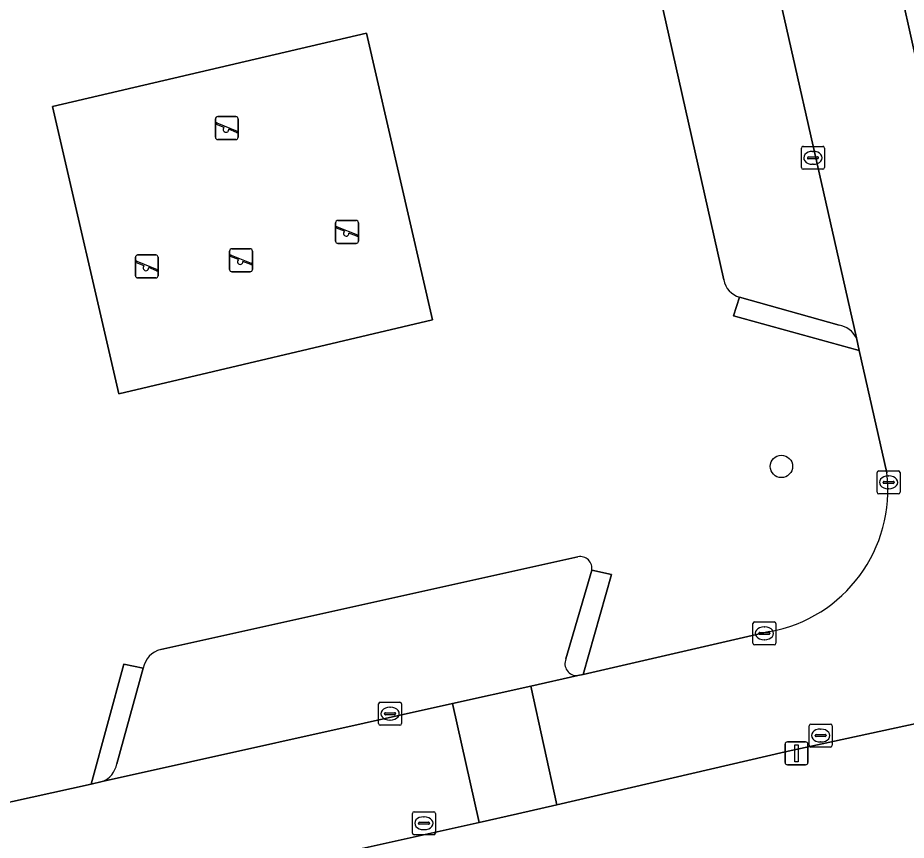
# Model space of a CAD drawing. Extents: x 164494 to 166241, y 382475 to 384495.
# Drawn here: x 164680.68 to 164719.33, y 383378.91 to 383414.69 of the extents above; entities that cross this region are included whole.
import ezdxf

# ---------------------------------------------------------------- set-up
doc = ezdxf.new("R2010")
doc.units = 0
for name, color, linetype in [('IMGEO_Boom', 7, 'Continuous'), ('IMGEO_Erf', 7, 'Continuous'), ('IMGEO_Groenvoorziening', 7, 'Continuous'), ('IMGEO_Kolk', 7, 'Continuous'), ('IMGEO_Lichtmast', 7, 'Continuous'), ('IMGEO_Parkeervlak_open', 7, 'Continuous'), ('IMGEO_Rijbaan_lokaal_open', 7, 'Continuous'), ('IMGEO_Speelvoorziening', 7, 'Continuous'), ('IMGEO_Terreindeel_zand', 7, 'Continuous'), ('IMGEO_Voetpad_open', 7, 'Continuous')]:
    doc.layers.add(name, color=color, linetype=linetype)

msp = doc.modelspace()

# ---------------------------------------------------------------- linework, layer by layer
at = {"layer": 'IMGEO_Boom'}
msp.add_circle((164713.895, 383395.174), 0.489, dxfattribs=at)
at = {"layer": 'IMGEO_Erf'}
msp.add_lwpolyline([(164712.595, 383443.854), (164712.61, 383443.789), (164712.939, 383443.855), (164718.108, 383420.693), (164718.016, 383420.672), (164720.675, 383408.755), (164723.274, 383397.213), (164725.993, 383385.33), (164714.062, 383382.757), (164704.135, 383380.45), (164702.42, 383380.051), (164700.748, 383379.679), (164690.956, 383377.502), (164679.051, 383374.993), (164667.256, 383372.358), (164664.651, 383384.064), (164662.088, 383395.82)], dxfattribs=at)
at = {"layer": 'IMGEO_Groenvoorziening'}
for points in [[(164711.398, 383403.295), (164707.342, 383421.3)], [(164718.477, 383394.9), (164717.284, 383400.218), (164711.817, 383401.723), (164712.078, 383402.542)], [(164686.906, 383387.202), (164705.045, 383391.244)], [(164705.648, 383390.654), (164706.499, 383390.474), (164705.267, 383386.123), (164713.375, 383387.984)], [(164676.889, 383379.803), (164683.872, 383381.353), (164685.286, 383386.572), (164686.137, 383386.392)]]:
    msp.add_lwpolyline(points, dxfattribs=at)
msp.add_lwpolyline([(164698.714, 383401.548), (164685.07, 383398.337), (164682.192, 383410.834), (164695.85, 383414.019)], close=True, dxfattribs=at)
for centre, radius, start, end in [((164712.297, 383403.423), 0.908, 188.1118, 256.0557), ((164712.275, 383394.136), 6.249, 280.1418, 7.0251), ((164705.138, 383390.735), 0.517, 350.9296, 100.3191), ((164687.137, 383386.213), 1.016, 103.1343, 169.8405)]:
    msp.add_arc(centre, radius, start, end, dxfattribs=at)
at = {"layer": 'IMGEO_Kolk'}
for p, q in [((164714.767, 383408.173), (164714.767, 383409.025)), ((164714.842, 383409.099), (164715.694, 383409.099)), ((164715.255, 383408.879), (164715.28, 383408.879)), ((164715.768, 383409.025), (164715.768, 383408.173)), ((164715.026, 383408.593), (164715.026, 383408.605)), ((164715.464, 383408.556), (164715.066, 383408.556)), ((164715.069, 383408.642), (164715.467, 383408.642)), ((164715.51, 383408.605), (164715.51, 383408.593)), ((164715.694, 383408.099), (164714.842, 383408.099)), ((164715.278, 383408.319), (164715.253, 383408.319)), ((164718.134, 383394.978), (164718.986, 383394.978)), ((164718.059, 383394.052), (164718.059, 383394.904)), ((164718.547, 383394.758), (164718.572, 383394.758)), ((164719.06, 383394.904), (164719.06, 383394.052)), ((164718.318, 383394.472), (164718.318, 383394.484)), ((164718.756, 383394.435), (164718.358, 383394.435)), ((164718.361, 383394.521), (164718.759, 383394.521)), ((164718.57, 383394.198), (164718.545, 383394.198)), ((164718.802, 383394.484), (164718.802, 383394.472)), ((164718.986, 383393.978), (164718.134, 383393.978)), ((164712.731, 383388.409), (164713.583, 383388.409)), ((164712.656, 383387.483), (164712.656, 383388.335)), ((164713.144, 383388.189), (164713.169, 383388.189)), ((164713.657, 383388.335), (164713.657, 383387.483)), ((164712.915, 383387.903), (164712.915, 383387.915)), ((164713.353, 383387.866), (164712.955, 383387.866)), ((164712.958, 383387.952), (164713.356, 383387.952)), ((164713.167, 383387.629), (164713.142, 383387.629)), ((164713.399, 383387.915), (164713.399, 383387.903)), ((164713.583, 383387.409), (164712.731, 383387.409)), ((164696.449, 383384.911), (164697.301, 383384.911)), ((164696.374, 383383.985), (164696.374, 383384.837)), ((164696.862, 383384.691), (164696.887, 383384.691)), ((164697.375, 383384.837), (164697.375, 383383.985)), ((164696.633, 383384.405), (164696.633, 383384.417)), ((164697.071, 383384.368), (164696.673, 383384.368)), ((164696.676, 383384.454), (164697.074, 383384.454)), ((164696.885, 383384.131), (164696.86, 383384.131)), ((164697.117, 383384.417), (164697.117, 383384.405)), ((164697.301, 383383.911), (164696.449, 383383.911)), ((164715.106, 383383.037), (164715.106, 383383.889)), ((164715.181, 383383.963), (164716.033, 383383.963)), ((164715.594, 383383.743), (164715.619, 383383.743)), ((164716.107, 383383.889), (164716.107, 383383.037)), ((164715.365, 383383.457), (164715.365, 383383.469)), ((164715.803, 383383.42), (164715.405, 383383.42)), ((164715.408, 383383.506), (164715.806, 383383.506)), ((164715.849, 383383.469), (164715.849, 383383.457)), ((164715.617, 383383.183), (164715.592, 383383.183)), ((164716.033, 383382.963), (164715.181, 383382.963)), ((164697.847, 383379.221), (164697.847, 383380.073)), ((164697.922, 383380.147), (164698.774, 383380.147)), ((164698.335, 383379.927), (164698.36, 383379.927)), ((164698.848, 383380.073), (164698.848, 383379.221)), ((164698.106, 383379.641), (164698.106, 383379.653)), ((164698.544, 383379.604), (164698.146, 383379.604)), ((164698.149, 383379.69), (164698.547, 383379.69)), ((164698.59, 383379.653), (164698.59, 383379.641)), ((164698.774, 383379.147), (164697.922, 383379.147)), ((164698.358, 383379.367), (164698.333, 383379.367))]:
    msp.add_line(p, q, dxfattribs=at)
for points in [[(164714.767, 383408.173), (164714.767, 383409.025)], [(164714.842, 383409.099), (164715.694, 383409.099)], [(164715.768, 383409.025), (164715.768, 383408.173)], [(164715.694, 383408.099), (164714.842, 383408.099)], [(164718.134, 383394.978), (164718.986, 383394.978)], [(164718.059, 383394.052), (164718.059, 383394.904)], [(164719.06, 383394.904), (164719.06, 383394.052)], [(164718.986, 383393.978), (164718.134, 383393.978)], [(164712.731, 383388.409), (164713.583, 383388.409)], [(164712.656, 383387.483), (164712.656, 383388.335)], [(164713.657, 383388.335), (164713.657, 383387.483)], [(164713.583, 383387.409), (164712.731, 383387.409)], [(164696.449, 383384.911), (164697.301, 383384.911)], [(164696.374, 383383.985), (164696.374, 383384.837)], [(164697.375, 383384.837), (164697.375, 383383.985)], [(164697.301, 383383.911), (164696.449, 383383.911)], [(164715.106, 383383.037), (164715.106, 383383.889)], [(164715.181, 383383.963), (164716.033, 383383.963)], [(164716.107, 383383.889), (164716.107, 383383.037)], [(164716.033, 383382.963), (164715.181, 383382.963)], [(164697.847, 383379.221), (164697.847, 383380.073)], [(164697.922, 383380.147), (164698.774, 383380.147)], [(164698.848, 383380.073), (164698.848, 383379.221)], [(164698.774, 383379.147), (164697.922, 383379.147)]]:
    msp.add_lwpolyline(points, dxfattribs=at)
for centre, radius, start, end in [((164714.844, 383409.023), 0.0765, 91.552, 178.448), ((164714.844, 383409.023), 0.0765, 91.552, 178.448), ((164715.692, 383409.023), 0.0765, 1.552, 88.448), ((164715.692, 383409.023), 0.0765, 1.552, 88.448), ((164715.066, 383408.602), 0.0403, 85.8775, 175.7526), ((164715.063, 383408.592), 0.0366, 178.938, 274.7102), ((164715.467, 383408.599), 0.043, 264.8664, 352.4533), ((164715.471, 383408.604), 0.0386, 1.7309, 96.639), ((164714.844, 383408.175), 0.0765, 181.552, 268.448), ((164714.844, 383408.175), 0.0765, 181.552, 268.448), ((164715.692, 383408.175), 0.0765, 271.552, 358.448), ((164715.692, 383408.175), 0.0765, 271.552, 358.448), ((164718.136, 383394.902), 0.0765, 91.552, 178.448), ((164718.136, 383394.902), 0.0765, 91.552, 178.448), ((164718.984, 383394.902), 0.0765, 1.552, 88.448), ((164718.984, 383394.902), 0.0765, 1.552, 88.448), ((164718.358, 383394.481), 0.0403, 85.8775, 175.7526), ((164718.355, 383394.471), 0.0366, 178.938, 274.7102), ((164718.759, 383394.478), 0.043, 264.8664, 352.4533), ((164718.763, 383394.483), 0.0386, 1.7309, 96.639), ((164718.136, 383394.054), 0.0765, 181.552, 268.448), ((164718.136, 383394.054), 0.0765, 181.552, 268.448), ((164718.984, 383394.054), 0.0765, 271.552, 358.448), ((164718.984, 383394.054), 0.0765, 271.552, 358.448), ((164712.733, 383388.333), 0.0765, 91.552, 178.448), ((164712.733, 383388.333), 0.0765, 91.552, 178.448), ((164713.581, 383388.333), 0.0765, 1.552, 88.448), ((164713.581, 383388.333), 0.0765, 1.552, 88.448), ((164712.955, 383387.912), 0.0403, 85.8775, 175.7526), ((164712.952, 383387.902), 0.0366, 178.938, 274.7102), ((164713.356, 383387.909), 0.043, 264.8664, 352.4533), ((164713.36, 383387.914), 0.0386, 1.7309, 96.639), ((164712.733, 383387.485), 0.0765, 181.552, 268.448), ((164712.733, 383387.485), 0.0765, 181.552, 268.448), ((164713.581, 383387.485), 0.0765, 271.552, 358.448), ((164713.581, 383387.485), 0.0765, 271.552, 358.448), ((164696.451, 383384.835), 0.0765, 91.552, 178.448), ((164696.451, 383384.835), 0.0765, 91.552, 178.448), ((164697.299, 383384.835), 0.0765, 1.552, 88.448), ((164697.299, 383384.835), 0.0765, 1.552, 88.448), ((164696.673, 383384.414), 0.0403, 85.8775, 175.7526), ((164696.67, 383384.404), 0.0366, 178.938, 274.7102), ((164697.074, 383384.411), 0.043, 264.8664, 352.4533), ((164697.078, 383384.416), 0.0386, 1.7309, 96.639), ((164696.451, 383383.987), 0.0765, 181.552, 268.448), ((164696.451, 383383.987), 0.0765, 181.552, 268.448), ((164697.299, 383383.987), 0.0765, 271.552, 358.448), ((164697.299, 383383.987), 0.0765, 271.552, 358.448), ((164715.183, 383383.887), 0.0765, 91.552, 178.448), ((164715.183, 383383.887), 0.0765, 91.552, 178.448), ((164716.031, 383383.887), 0.0765, 1.552, 88.448), ((164716.031, 383383.887), 0.0765, 1.552, 88.448), ((164715.405, 383383.466), 0.0403, 85.8775, 175.7526), ((164715.402, 383383.456), 0.0366, 178.938, 274.7102), ((164715.806, 383383.463), 0.043, 264.8664, 352.4533), ((164715.81, 383383.468), 0.0386, 1.7309, 96.639), ((164715.183, 383383.039), 0.0765, 181.552, 268.448), ((164715.183, 383383.039), 0.0765, 181.552, 268.448), ((164716.031, 383383.039), 0.0765, 271.552, 358.448), ((164716.031, 383383.039), 0.0765, 271.552, 358.448), ((164697.924, 383380.071), 0.0765, 91.552, 178.448), ((164697.924, 383380.071), 0.0765, 91.552, 178.448), ((164698.772, 383380.071), 0.0765, 1.552, 88.448), ((164698.772, 383380.071), 0.0765, 1.552, 88.448), ((164698.146, 383379.65), 0.0403, 85.8775, 175.7526), ((164698.143, 383379.64), 0.0366, 178.938, 274.7102), ((164698.547, 383379.647), 0.043, 264.8664, 352.4533), ((164698.551, 383379.652), 0.0386, 1.7309, 96.639), ((164697.924, 383379.223), 0.0765, 181.552, 268.448), ((164697.924, 383379.223), 0.0765, 181.552, 268.448), ((164698.772, 383379.223), 0.0765, 271.552, 358.448), ((164698.772, 383379.223), 0.0765, 271.552, 358.448)]:
    msp.add_arc(centre, radius, start, end, dxfattribs=at)
for centre, major_axis, ratio, start_param, end_param in [((164715.254, 383408.599), (-0.387, 0.002), 0.722429, 4.712389, 7.853982), ((164715.279, 383408.599), (-0.39, 0.002), 0.717154, 1.570796, 4.712389), ((164718.546, 383394.478), (-0.387, 0.002), 0.722429, 4.712389, 7.853982), ((164718.571, 383394.478), (-0.39, 0.002), 0.717154, 1.570796, 4.712389), ((164713.143, 383387.909), (-0.387, 0.002), 0.722429, 4.712389, 7.853982), ((164713.168, 383387.909), (-0.39, 0.002), 0.717154, 1.570796, 4.712389), ((164696.861, 383384.411), (-0.387, 0.002), 0.722429, 4.712389, 7.853982), ((164696.886, 383384.411), (-0.39, 0.002), 0.717154, 1.570796, 4.712389), ((164715.593, 383383.463), (-0.387, 0.002), 0.722429, 4.712389, 7.853982), ((164715.618, 383383.463), (-0.39, 0.002), 0.717154, 1.570796, 4.712389), ((164698.334, 383379.647), (-0.387, 0.002), 0.722429, 4.712389, 7.853982), ((164698.359, 383379.647), (-0.39, 0.002), 0.717154, 1.570796, 4.712389)]:
    msp.add_ellipse(centre, major_axis=major_axis, ratio=ratio, start_param=start_param, end_param=end_param, dxfattribs=at)
at = {"layer": 'IMGEO_Lichtmast'}
for p, q in [((164714.059, 383382.288), (164714.059, 383383.088)), ((164714.059, 383383.088), (164714.059, 383382.288)), ((164714.159, 383383.188), (164714.949, 383383.188)), ((164714.949, 383383.188), (164714.159, 383383.188)), ((164715.049, 383383.088), (164715.049, 383382.288)), ((164715.049, 383382.288), (164715.049, 383383.088)), ((164714.949, 383382.188), (164714.159, 383382.188)), ((164714.159, 383382.188), (164714.949, 383382.188))]:
    msp.add_line(p, q, dxfattribs=at)
msp.add_lwpolyline([(164714.479, 383383.063), (164714.629, 383383.063), (164714.629, 383382.313), (164714.479, 383382.313), (164714.479, 383383.063)], dxfattribs=at)
for centre, start, end in [((164714.159, 383383.088), 90, 180), ((164714.159, 383383.088), 90, 180), ((164714.949, 383383.088), 0, 90), ((164714.949, 383383.088), 360, 90), ((164714.159, 383382.288), 180, 270), ((164714.159, 383382.288), 180, 270), ((164714.949, 383382.288), 270, 0), ((164714.949, 383382.288), 270, 0)]:
    msp.add_arc(centre, 0.1, start, end, dxfattribs=at)
at = {"layer": 'IMGEO_Parkeervlak_open'}
for points in [[(164707.342, 383421.3), (164711.398, 383403.295)], [(164717.16, 383400.766), (164712.514, 383421.371)], [(164712.078, 383402.542), (164716.412, 383401.323)], [(164705.045, 383391.244), (164686.906, 383387.202)], [(164704.521, 383386.798), (164705.648, 383390.654)], [(164684.353, 383381.46), (164699.593, 383384.858), (164702.995, 383385.617), (164705.041, 383386.073)], [(164686.137, 383386.392), (164684.981, 383382.229)]]:
    msp.add_lwpolyline(points, dxfattribs=at)
for centre, radius, start, end in [((164712.297, 383403.423), 0.908, 188.1118, 256.0557), ((164716.205, 383400.264), 1.079, 27.7124, 78.941), ((164705.138, 383390.735), 0.517, 350.9296, 100.3191), ((164687.137, 383386.213), 1.016, 103.1343, 169.8405), ((164705, 383386.592), 0.521, 156.7551, 274.5442), ((164684.006, 383382.385), 0.988, 290.5908, 350.936)]:
    msp.add_arc(centre, radius, start, end, dxfattribs=at)
at = {"layer": 'IMGEO_Rijbaan_lokaal_open'}
for points in [[(164725.993, 383385.33), (164723.274, 383397.213), (164720.675, 383408.755), (164718.016, 383420.672), (164717.853, 383420.635), (164717.263, 383423.259), (164712.337, 383422.16), (164712.467, 383421.58), (164712.514, 383421.371), (164717.16, 383400.766), (164717.284, 383400.218), (164718.477, 383394.9)], [(164669.71, 383384.421), (164667.9, 383392.598), (164667.848, 383392.829), (164663.285, 383413.324), (164663.23, 383413.568), (164658.352, 383412.424), (164658.436, 383412.043), (164659.432, 383407.619), (164662.088, 383395.82), (164664.651, 383384.064), (164667.256, 383372.358), (164679.051, 383374.993), (164690.956, 383377.502), (164700.748, 383379.679), (164699.593, 383384.858)], [(164713.375, 383387.984), (164705.267, 383386.123), (164705.041, 383386.073), (164702.995, 383385.617), (164704.135, 383380.45), (164714.062, 383382.757), (164725.993, 383385.33)], [(164699.593, 383384.858), (164684.353, 383381.46), (164683.872, 383381.353), (164676.889, 383379.803)]]:
    msp.add_lwpolyline(points, dxfattribs=at)
msp.add_lwpolyline([(164702.995, 383385.617), (164699.593, 383384.858), (164700.748, 383379.679), (164702.42, 383380.051), (164704.135, 383380.45)], close=True, dxfattribs=at)
msp.add_arc((164712.275, 383394.136), 6.249, 280.1418, 7.0251, dxfattribs=at)
at = {"layer": 'IMGEO_Speelvoorziening'}
for p, q in [((164689.276, 383409.491), (164689.276, 383410.291)), ((164689.276, 383410.291), (164689.276, 383409.491)), ((164689.659, 383409.919), (164689.32, 383410.056)), ((164689.345, 383410.116), (164690.221, 383409.763)), ((164689.376, 383410.391), (164690.166, 383410.391)), ((164690.166, 383410.391), (164689.376, 383410.391)), ((164690.266, 383410.291), (164690.266, 383409.491)), ((164690.266, 383409.491), (164690.266, 383410.291)), ((164690.197, 383409.703), (164689.857, 383409.84)), ((164690.166, 383409.391), (164689.376, 383409.391)), ((164689.376, 383409.391), (164690.166, 383409.391)), ((164694.505, 383404.974), (164694.505, 383405.774)), ((164694.505, 383405.774), (164694.505, 383404.974)), ((164694.605, 383405.874), (164695.395, 383405.874)), ((164695.395, 383405.874), (164694.605, 383405.874)), ((164695.495, 383405.774), (164695.495, 383404.974)), ((164695.495, 383404.974), (164695.495, 383405.774)), ((164694.888, 383405.402), (164694.549, 383405.539)), ((164694.574, 383405.599), (164695.45, 383405.246)), ((164695.426, 383405.186), (164695.086, 383405.323)), ((164689.993, 383404.642), (164690.783, 383404.642)), ((164690.783, 383404.642), (164689.993, 383404.642)), ((164695.395, 383404.874), (164694.605, 383404.874)), ((164694.605, 383404.874), (164695.395, 383404.874)), ((164685.793, 383403.471), (164685.793, 383404.271)), ((164685.793, 383404.271), (164685.793, 383403.471)), ((164685.893, 383404.371), (164686.683, 383404.371)), ((164686.683, 383404.371), (164685.893, 383404.371)), ((164686.783, 383404.271), (164686.783, 383403.471)), ((164686.783, 383403.471), (164686.783, 383404.271)), ((164689.893, 383403.742), (164689.893, 383404.542)), ((164689.893, 383404.542), (164689.893, 383403.742)), ((164690.276, 383404.17), (164689.937, 383404.307)), ((164689.962, 383404.367), (164690.838, 383404.014)), ((164690.883, 383404.542), (164690.883, 383403.742)), ((164690.883, 383403.742), (164690.883, 383404.542)), ((164686.176, 383403.899), (164685.837, 383404.036)), ((164685.862, 383404.096), (164686.738, 383403.743)), ((164690.814, 383403.954), (164690.474, 383404.091)), ((164686.714, 383403.683), (164686.374, 383403.82)), ((164690.783, 383403.642), (164689.993, 383403.642)), ((164689.993, 383403.642), (164690.783, 383403.642)), ((164686.683, 383403.371), (164685.893, 383403.371)), ((164685.893, 383403.371), (164686.683, 383403.371))]:
    msp.add_line(p, q, dxfattribs=at)
for centre, radius, start, end in [((164689.376, 383410.291), 0.1, 90, 180), ((164689.376, 383410.291), 0.1, 90, 180), ((164689.333, 383410.086), 0.0327, 68.078, 248.078), ((164690.166, 383410.291), 0.1, 0, 90), ((164690.166, 383410.291), 0.1, 360, 90), ((164689.738, 383409.829), 0.12, 130.9928, 5.1632), ((164690.209, 383409.733), 0.0327, 248.078, 68.078), ((164689.376, 383409.491), 0.1, 180, 270), ((164689.376, 383409.491), 0.1, 180, 270), ((164690.166, 383409.491), 0.1, 270, 0), ((164690.166, 383409.491), 0.1, 270, 0), ((164694.605, 383405.774), 0.1, 90, 180), ((164694.605, 383405.774), 0.1, 90, 180), ((164695.395, 383405.774), 0.1, 0, 90), ((164695.395, 383405.774), 0.1, 360, 90), ((164694.562, 383405.569), 0.0327, 68.078, 248.078), ((164694.967, 383405.312), 0.12, 130.9928, 5.1632), ((164695.438, 383405.216), 0.0327, 248.078, 68.078), ((164689.993, 383404.542), 0.1, 90, 180), ((164689.993, 383404.542), 0.1, 90, 180), ((164690.783, 383404.542), 0.1, 0, 90), ((164690.783, 383404.542), 0.1, 360, 90), ((164694.605, 383404.974), 0.1, 180, 270), ((164694.605, 383404.974), 0.1, 180, 270), ((164695.395, 383404.974), 0.1, 270, 0), ((164695.395, 383404.974), 0.1, 270, 0), ((164685.893, 383404.271), 0.1, 90, 180), ((164685.893, 383404.271), 0.1, 90, 180), ((164686.683, 383404.271), 0.1, 0, 90), ((164686.683, 383404.271), 0.1, 360, 90), ((164689.95, 383404.337), 0.0327, 68.078, 248.078), ((164685.85, 383404.066), 0.0327, 68.078, 248.078), ((164686.255, 383403.809), 0.12, 130.9928, 5.1632), ((164690.355, 383404.08), 0.12, 130.9928, 5.1632), ((164690.826, 383403.984), 0.0327, 248.078, 68.078), ((164685.893, 383403.471), 0.1, 180, 270), ((164685.893, 383403.471), 0.1, 180, 270), ((164686.683, 383403.471), 0.1, 270, 0), ((164686.683, 383403.471), 0.1, 270, 0), ((164686.726, 383403.713), 0.0327, 248.078, 68.078), ((164689.993, 383403.742), 0.1, 180, 270), ((164689.993, 383403.742), 0.1, 180, 270), ((164690.783, 383403.742), 0.1, 270, 0), ((164690.783, 383403.742), 0.1, 270, 0)]:
    msp.add_arc(centre, radius, start, end, dxfattribs=at)
at = {"layer": 'IMGEO_Terreindeel_zand'}
msp.add_lwpolyline([(164695.85, 383414.019), (164682.192, 383410.834), (164685.07, 383398.337), (164698.714, 383401.548)], close=True, dxfattribs=at)
at = {"layer": 'IMGEO_Voetpad_open'}
for points in [[(164712.078, 383402.542), (164711.817, 383401.723), (164717.284, 383400.218), (164717.16, 383400.766)], [(164716.412, 383401.323), (164712.078, 383402.542)], [(164706.499, 383390.474), (164705.648, 383390.654), (164704.521, 383386.798)], [(164705.041, 383386.073), (164705.267, 383386.123), (164706.499, 383390.474)], [(164686.137, 383386.392), (164685.286, 383386.572), (164683.872, 383381.353), (164684.353, 383381.46)], [(164684.981, 383382.229), (164686.137, 383386.392)]]:
    msp.add_lwpolyline(points, dxfattribs=at)
for centre, radius, start, end in [((164716.205, 383400.264), 1.079, 27.7124, 78.941), ((164705, 383386.592), 0.521, 156.7551, 274.5442), ((164684.006, 383382.385), 0.988, 290.5908, 350.936)]:
    msp.add_arc(centre, radius, start, end, dxfattribs=at)

doc.saveas('drawing.dxf')
